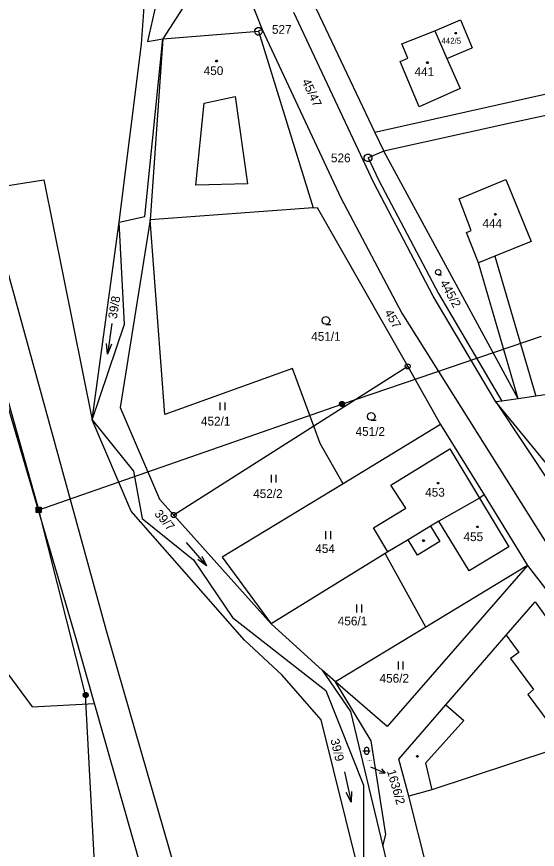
# Model space of a CAD drawing. Extents: x -609861 to -605046, y -1120287 to -1116307.
# Drawn here: x -607255.9 to -607155.4, y -1119799 to -1119638.2 of the extents above; entities that cross this region are included whole.
import ezdxf

# ---------------------------------------------------------------- set-up
doc = ezdxf.new("R2010")
doc.units = 0
for name, color, linetype in [('Vrstva 1', 7, 'Continuous'), ('Vrstva 2', 7, 'Continuous'), ('Vrstva 3', 7, 'Continuous'), ('Vrstva 4', 7, 'Continuous'), ('Vrstva 5', 7, 'Continuous'), ('Vrstva 6', 7, 'Continuous'), ('Vrstva 7', 7, 'Continuous'), ('Vrstva 8', 7, 'Continuous')]:
    doc.layers.add(name, color=color, linetype=linetype)

msp = doc.modelspace()

# ---------------------------------------------------------------- linework, layer by layer
at = {"layer": 'Vrstva 1'}
for p, q in [((-607230.68, -1119583.84), (-607208.53, -1119640.73)), ((-607227.21, -1119627.51), (-607230.64, -1119643.01)), ((-607231.84, -1119643.55), (-607231.03, -1119632.49)), ((-607221.6, -1119633.04), (-607227.73, -1119642.55)), ((-607198.1, -1119636.74), (-607186.75, -1119660.62)), ((-607186.96, -1119670.36), (-607202.38, -1119637.47)), ((-607175.19, -1119640.96), (-607170.24, -1119638.86)), ((-607170.24, -1119638.86), (-607168, -1119644.28)), ((-607208.53, -1119640.73), (-607209.22, -1119641.06)), ((-607209.22, -1119641.06), (-607198.68, -1119675.19)), ((-607208.53, -1119640.73), (-607193.33, -1119673.25)), ((-607181.53, -1119643.52), (-607175.19, -1119640.96)), ((-607175.19, -1119640.96), (-607172.84, -1119646.29)), ((-607231.21, -1119676.83), (-607227.73, -1119642.55)), ((-607230.64, -1119643.01), (-607227.73, -1119642.55)), ((-607227.73, -1119642.55), (-607230.18, -1119677.49)), ((-607236.16, -1119677.93), (-607231.84, -1119643.55)), ((-607180.38, -1119646.27), (-607181.53, -1119643.52)), ((-607172.84, -1119646.29), (-607168, -1119644.28)), ((-607181.86, -1119646.89), (-607180.38, -1119646.27)), ((-607172.84, -1119646.29), (-607170.27, -1119652.11)), ((-607178.19, -1119655.63), (-607181.86, -1119646.89)), ((-607146.59, -1119651.65), (-607186.75, -1119660.62)), ((-607170.27, -1119652.11), (-607178.19, -1119655.63)), ((-607145.61, -1119655.53), (-607160.87, -1119658.88)), ((-607160.87, -1119658.88), (-607185.04, -1119664.23)), ((-607186.75, -1119660.62), (-607185.04, -1119664.23)), ((-607185.04, -1119664.23), (-607188.07, -1119665.5)), ((-607159.06, -1119712.04), (-607185.04, -1119664.23)), ((-607188.07, -1119665.5), (-607185.97, -1119669.85)), ((-607262.1, -1119671.54), (-607250.69, -1119669.73)), ((-607250.69, -1119669.73), (-607241.37, -1119716.07)), ((-607175.48, -1119692.21), (-607186.96, -1119670.36)), ((-607185.97, -1119669.85), (-607174.45, -1119691.7)), ((-607170.47, -1119673.39), (-607161.44, -1119669.7)), ((-607161.44, -1119669.7), (-607156.55, -1119681.67)), ((-607262.1, -1119671.54), (-607238.68, -1119756.81)), ((-607193.33, -1119673.25), (-607181.56, -1119695.51)), ((-607168.17, -1119679.51), (-607170.47, -1119673.39)), ((-607198.68, -1119675.19), (-607230.18, -1119677.49)), ((-607198.68, -1119675.19), (-607197.87, -1119675.12)), ((-607197.87, -1119675.12), (-607180.41, -1119705.81)), ((-607244.54, -1119757.93), (-607268.43, -1119676.85)), ((-607236.16, -1119677.93), (-607231.21, -1119676.83)), ((-607241.37, -1119716.07), (-607236.16, -1119677.93)), ((-607235.1, -1119697.63), (-607236.16, -1119677.93)), ((-607230.18, -1119677.49), (-607235.94, -1119713.74)), ((-607227.33, -1119715.06), (-607230.18, -1119677.49)), ((-607169.09, -1119679.94), (-607168.17, -1119679.51)), ((-607166.74, -1119685.8), (-607169.09, -1119679.94)), ((-607156.55, -1119681.67), (-607163.59, -1119684.52)), ((-607163.59, -1119684.52), (-607155.69, -1119711.54)), ((-607159.06, -1119712.04), (-607166.74, -1119685.8)), ((-607163.37, -1119712.63), (-607175.48, -1119692.21)), ((-607174.45, -1119691.7), (-607162.22, -1119712.51)), ((-607181.56, -1119695.51), (-607152.9, -1119741.05)), ((-607241.37, -1119716.07), (-607235.1, -1119697.63)), ((-607180.41, -1119705.81), (-607198.56, -1119717.33)), ((-607180.41, -1119705.81), (-607174.06, -1119716.97)), ((-607202.69, -1119706.21), (-607227.33, -1119715.06)), ((-607198.56, -1119717.33), (-607202.69, -1119706.21)), ((-607132.61, -1119708.1), (-607155.69, -1119711.54)), ((-607162.22, -1119712.51), (-607163.37, -1119712.63)), ((-607159.06, -1119712.04), (-607162.22, -1119712.51)), ((-607155.69, -1119711.54), (-607159.06, -1119712.04)), ((-607235.94, -1119713.74), (-607228.36, -1119731.42)), ((-607150.78, -1119728.04), (-607163.37, -1119712.63)), ((-607241.37, -1119716.07), (-607233.39, -1119726.04)), ((-607233.79, -1119733.75), (-607241.37, -1119716.07)), ((-607198.56, -1119717.33), (-607225.61, -1119734.49)), ((-607197.33, -1119720.64), (-607198.56, -1119717.33)), ((-607174.06, -1119716.97), (-607192.89, -1119728.43)), ((-607174.06, -1119716.97), (-607165.66, -1119730.59)), ((-607192.89, -1119728.43), (-607197.33, -1119720.64)), ((-607183.68, -1119728.74), (-607172.28, -1119721.71)), ((-607172.28, -1119721.71), (-607166.54, -1119731.2)), ((-607233.39, -1119726.04), (-607231.67, -1119735.17)), ((-607192.89, -1119728.43), (-607216.24, -1119742.6)), ((-607180.8, -1119733.17), (-607183.68, -1119728.74)), ((-607228.36, -1119731.42), (-607225.61, -1119734.49)), ((-607166.54, -1119731.2), (-607174.42, -1119735.69)), ((-607165.66, -1119730.59), (-607166.54, -1119731.2)), ((-607165.66, -1119730.59), (-607157.27, -1119744.21)), ((-607187.05, -1119736.97), (-607180.8, -1119733.17)), ((-607211.91, -1119758.62), (-607233.79, -1119733.75)), ((-607225.61, -1119734.49), (-607206.8, -1119755.47)), ((-607231.67, -1119735.17), (-607221.8, -1119743.12)), ((-607176.01, -1119736.65), (-607180.3, -1119739.25)), ((-607174.42, -1119735.69), (-607176.01, -1119736.65)), ((-607278.14, -1119737.62), (-607252.92, -1119771.52)), ((-607184.25, -1119741.58), (-607187.05, -1119736.97)), ((-607180.3, -1119739.25), (-607184.25, -1119741.58)), ((-607216.24, -1119742.6), (-607206.8, -1119755.47)), ((-607184.8, -1119741.92), (-607206.8, -1119755.47)), ((-607184.25, -1119741.58), (-607184.8, -1119741.92)), ((-607176.9, -1119756.11), (-607184.8, -1119741.92)), ((-607221.8, -1119743.12), (-607214.28, -1119754.25)), ((-607157.27, -1119744.21), (-607184.39, -1119775.35)), ((-607157.27, -1119744.21), (-607176.9, -1119756.11)), ((-607157.27, -1119744.21), (-607149.59, -1119754.24)), ((-607161.4, -1119757.69), (-607155.81, -1119751.22)), ((-607155.81, -1119751.22), (-607152.24, -1119756.22)), ((-607214.28, -1119754.25), (-607196.25, -1119768.35)), ((-607206.8, -1119755.47), (-607196.96, -1119764.42)), ((-607238.68, -1119756.81), (-607208.75, -1119860.28)), ((-607176.9, -1119756.11), (-607194.35, -1119766.69)), ((-607240.88, -1119770.87), (-607244.54, -1119757.93)), ((-607204.63, -1119765.42), (-607211.91, -1119758.62)), ((-607173.06, -1119771.16), (-607161.4, -1119757.69)), ((-607197.14, -1119774.01), (-607204.63, -1119765.42)), ((-607196.96, -1119764.42), (-607191.48, -1119772.45)), ((-607194.35, -1119766.69), (-607196.96, -1119764.42)), ((-607187.45, -1119778.09), (-607194.35, -1119766.69)), ((-607184.39, -1119775.35), (-607194.35, -1119766.69)), ((-607196.25, -1119768.35), (-607188.96, -1119786.63)), ((-607252.92, -1119771.52), (-607240.88, -1119770.87)), ((-607215.16, -1119861.79), (-607240.88, -1119770.87)), ((-607182.13, -1119781.65), (-607173.06, -1119771.16)), ((-607191.48, -1119772.45), (-607185.25, -1119798.4)), ((-607182.34, -1119833.7), (-607197.14, -1119774.01)), ((-607184.66, -1119796.16), (-607187.45, -1119778.09)), ((-607152.58, -1119779.9), (-607175.73, -1119787.57)), ((-607180.22, -1119788.78), (-607182.13, -1119781.65)), ((-607188.96, -1119786.63), (-607188.96, -1119803.71)), ((-607175.73, -1119787.57), (-607180.22, -1119788.78)), ((-607164.21, -1119851.15), (-607180.22, -1119788.78)), ((-607185.25, -1119798.4), (-607184.66, -1119796.16)), ((-607185.25, -1119798.4), (-607181.59, -1119813.63))]:
    msp.add_line(p, q, dxfattribs=at)
at = {"layer": 'Vrstva 3'}
for p, q in [((-607237.555, -1119697.487), (-607238.365, -1119703.433)), ((-607216.68, -1119712.76), (-607216.68, -1119714.26)), ((-607215.68, -1119714.26), (-607215.68, -1119712.76)), ((-607206.81, -1119726.69), (-607206.81, -1119728.19)), ((-607205.81, -1119728.19), (-607205.81, -1119726.69)), ((-607196.27, -1119737.62), (-607196.27, -1119739.12)), ((-607195.27, -1119739.12), (-607195.27, -1119737.62)), ((-607223.212, -1119739.768), (-607219.248, -1119744.272)), ((-607190.29, -1119751.79), (-607190.29, -1119753.29)), ((-607189.29, -1119753.29), (-607189.29, -1119751.79)), ((-607182.29, -1119762.8), (-607182.29, -1119764.3)), ((-607181.29, -1119764.3), (-607181.29, -1119762.8)), ((-607192.648, -1119784.071), (-607191.352, -1119789.929))]:
    msp.add_line(p, q, dxfattribs=at)
for points in [[(-607174.55, -1119688.08), (-607174.816, -1119688.01), (-607175.005, -1119687.821), (-607175.075, -1119687.562), (-607175.005, -1119687.303), (-607174.816, -1119687.114), (-607174.557, -1119687.044), (-607174.298, -1119687.114), (-607174.109, -1119687.303), (-607174.039, -1119687.569), (-607174.109, -1119687.835), (-607174.298, -1119688.024), (-607174.564, -1119688.094), (-607173.864, -1119688.094)], [(-607196.21, -1119697.64), (-607196.59, -1119697.54), (-607196.86, -1119697.27), (-607196.96, -1119696.9), (-607196.86, -1119696.53), (-607196.59, -1119696.26), (-607196.22, -1119696.16), (-607195.85, -1119696.26), (-607195.58, -1119696.53), (-607195.48, -1119696.91), (-607195.58, -1119697.29), (-607195.85, -1119697.56), (-607196.23, -1119697.66), (-607195.23, -1119697.66)], [(-607237.6, -1119701.518), (-607238.365, -1119703.433), (-607238.59, -1119701.383)], [(-607187.46, -1119716.17), (-607187.84, -1119716.07), (-607188.11, -1119715.8), (-607188.21, -1119715.43), (-607188.11, -1119715.06), (-607187.84, -1119714.79), (-607187.47, -1119714.69), (-607187.1, -1119714.79), (-607186.83, -1119715.06), (-607186.73, -1119715.44), (-607186.83, -1119715.82), (-607187.1, -1119716.09), (-607187.48, -1119716.19), (-607186.48, -1119716.19)], [(-607220.194, -1119742.44), (-607219.248, -1119744.272), (-607220.945, -1119743.101)], [(-607189.06, -1119780.02), (-607188.171, -1119780.02), (-607187.66, -1119780.02)], [(-607191.296, -1119787.868), (-607191.352, -1119789.929), (-607192.272, -1119788.084)]]:
    msp.add_lwpolyline(points, dxfattribs=at)
msp.add_lwpolyline([(-607188.71, -1119779.67), (-607188.64, -1119779.467), (-607188.465, -1119779.341), (-607188.248, -1119779.341), (-607188.073, -1119779.467), (-607188.003, -1119779.67), (-607188.003, -1119780.37), (-607188.073, -1119780.573), (-607188.248, -1119780.699), (-607188.465, -1119780.699), (-607188.64, -1119780.573), (-607188.71, -1119780.37)], close=True, dxfattribs=at)
at = {"layer": 'Vrstva 4'}
for p, q in [((-607227.73, -1119642.55), (-607209.22, -1119641.06)), ((-607219.71, -1119654.94), (-607213.75, -1119653.63)), ((-607213.75, -1119653.63), (-607211.33, -1119670.54)), ((-607221.33, -1119670.77), (-607219.71, -1119654.94)), ((-607211.33, -1119670.54), (-607221.33, -1119670.77)), ((-607163.59, -1119684.52), (-607166.74, -1119685.8)), ((-607163.37, -1119712.63), (-607152.43, -1119729.13)), ((-607166.54, -1119731.2), (-607160.88, -1119740.61)), ((-607176.01, -1119736.65), (-607174.21, -1119739.61)), ((-607168.55, -1119745.28), (-607174.42, -1119735.69)), ((-607178.51, -1119742.21), (-607180.3, -1119739.25)), ((-607174.21, -1119739.61), (-607178.51, -1119742.21)), ((-607160.88, -1119740.61), (-607168.55, -1119745.28)), ((-607161.4, -1119757.69), (-607158.98, -1119761.04)), ((-607158.98, -1119761.04), (-607160.54, -1119762.18)), ((-607160.54, -1119762.18), (-607156.12, -1119768.2)), ((-607156.12, -1119768.2), (-607157.21, -1119769.15)), ((-607157.21, -1119769.15), (-607152.97, -1119774.89)), ((-607173.06, -1119771.16), (-607169.56, -1119774.14)), ((-607169.56, -1119774.14), (-607176.99, -1119782.42)), ((-607176.99, -1119782.42), (-607175.73, -1119787.57))]:
    msp.add_line(p, q, dxfattribs=at)
at = {"layer": 'Vrstva 5'}
for points in [[(-607171.04, -1119641.28), (-607170.95, -1119641.43), (-607171.04, -1119641.58), (-607171.22, -1119641.58), (-607171.31, -1119641.43), (-607171.22, -1119641.28)], [(-607217.24, -1119646.64), (-607217.15, -1119646.79), (-607217.24, -1119646.94), (-607217.42, -1119646.94), (-607217.51, -1119646.79), (-607217.42, -1119646.64)], [(-607176.52, -1119646.98), (-607176.43, -1119647.13), (-607176.52, -1119647.28), (-607176.7, -1119647.28), (-607176.79, -1119647.13), (-607176.7, -1119646.98)], [(-607163.4, -1119676.26), (-607163.31, -1119676.41), (-607163.4, -1119676.56), (-607163.58, -1119676.56), (-607163.67, -1119676.41), (-607163.58, -1119676.26)], [(-607174.46, -1119728.19), (-607174.37, -1119728.34), (-607174.46, -1119728.49), (-607174.64, -1119728.49), (-607174.73, -1119728.34), (-607174.64, -1119728.19)], [(-607166.86, -1119736.62), (-607166.77, -1119736.77), (-607166.86, -1119736.92), (-607167.04, -1119736.92), (-607167.13, -1119736.77), (-607167.04, -1119736.62)], [(-607177.26, -1119739.3), (-607177.17, -1119739.45), (-607177.26, -1119739.6), (-607177.44, -1119739.6), (-607177.53, -1119739.45), (-607177.44, -1119739.3)], [(-607178.48, -1119780.95), (-607178.39, -1119781.1), (-607178.48, -1119781.25), (-607178.66, -1119781.25), (-607178.75, -1119781.1), (-607178.66, -1119780.95)]]:
    msp.add_lwpolyline(points, close=True, dxfattribs=at)
at = {"layer": 'Vrstva 6'}
for p, q in [((-607193.11, -1119713.06), (-607154.57, -1119699.96)), ((-607251.67, -1119733.49), (-607257.95, -1119711.01)), ((-607251.67, -1119733.49), (-607193.11, -1119713.06)), ((-607242.61, -1119769.23), (-607251.67, -1119733.49)), ((-607239.26, -1119832.01), (-607242.61, -1119769.23))]:
    msp.add_line(p, q, dxfattribs=at)
for points in [[(-607193.26, -1119712.58), (-607192.95, -1119712.58), (-607192.7, -1119712.76), (-607192.6, -1119713.05), (-607192.7, -1119713.34), (-607192.95, -1119713.52), (-607193.26, -1119713.52), (-607193.51, -1119713.34), (-607193.61, -1119713.05), (-607193.51, -1119712.76), (-607193.26, -1119712.58), (-607193.23, -1119712.62), (-607192.99, -1119712.62), (-607192.83, -1119712.7), (-607193.39, -1119712.7), (-607193.47, -1119712.78), (-607192.75, -1119712.78), (-607192.75, -1119712.86), (-607193.47, -1119712.86), (-607193.51, -1119712.94), (-607192.71, -1119712.94), (-607192.67, -1119713.02), (-607193.55, -1119713.02), (-607193.55, -1119713.1), (-607192.67, -1119713.1), (-607192.7, -1119713.18), (-607193.51, -1119713.18), (-607193.5, -1119713.26), (-607192.69, -1119713.26), (-607192.74, -1119713.34), (-607193.46, -1119713.34), (-607193.38, -1119713.42), (-607192.82, -1119713.42), (-607192.93, -1119713.5), (-607193.27, -1119713.5)], [(-607252.17, -1119732.99), (-607251.17, -1119732.99), (-607251.17, -1119733.99), (-607252.17, -1119733.99), (-607252.17, -1119732.99), (-607252.11, -1119733.05), (-607251.23, -1119733.05), (-607251.23, -1119733.13), (-607252.11, -1119733.13), (-607252.11, -1119733.21), (-607251.23, -1119733.21), (-607251.23, -1119733.29), (-607252.11, -1119733.29), (-607252.11, -1119733.37), (-607251.23, -1119733.37), (-607251.23, -1119733.45), (-607252.11, -1119733.45), (-607252.11, -1119733.53), (-607251.23, -1119733.53), (-607251.23, -1119733.61), (-607252.11, -1119733.61), (-607252.11, -1119733.69), (-607251.23, -1119733.69), (-607251.23, -1119733.77), (-607252.11, -1119733.77), (-607252.11, -1119733.85), (-607251.23, -1119733.85), (-607251.23, -1119733.93), (-607252.11, -1119733.93)], [(-607242.76, -1119768.75), (-607242.45, -1119768.75), (-607242.2, -1119768.93), (-607242.1, -1119769.22), (-607242.2, -1119769.51), (-607242.45, -1119769.69), (-607242.76, -1119769.69), (-607243.01, -1119769.51), (-607243.11, -1119769.22), (-607243.01, -1119768.93), (-607242.76, -1119768.75), (-607242.73, -1119768.79), (-607242.49, -1119768.79), (-607242.33, -1119768.87), (-607242.89, -1119768.87), (-607242.97, -1119768.95), (-607242.25, -1119768.95), (-607242.25, -1119769.03), (-607242.97, -1119769.03), (-607243.01, -1119769.11), (-607242.21, -1119769.11), (-607242.17, -1119769.19), (-607243.05, -1119769.19), (-607243.05, -1119769.27), (-607242.17, -1119769.27), (-607242.2, -1119769.35), (-607243.01, -1119769.35), (-607243, -1119769.43), (-607242.19, -1119769.43), (-607242.24, -1119769.51), (-607242.96, -1119769.51), (-607242.88, -1119769.59), (-607242.32, -1119769.59), (-607242.43, -1119769.67), (-607242.77, -1119769.67)]]:
    msp.add_lwpolyline(points, dxfattribs=at)
at = {"layer": 'Vrstva 7'}
msp.add_line((-607184.781, -1119784.328), (-607187.54, -1119783.15), dxfattribs=at)
msp.add_lwpolyline([(-607185.504, -1119783.475), (-607184.781, -1119784.328), (-607185.897, -1119784.395)], dxfattribs=at)
at = {"layer": 'Vrstva 8'}
for p, q in [((-607209.27, -1119641.06), (-607209.17, -1119641.06)), ((-607188.12, -1119665.5), (-607188.02, -1119665.5)), ((-607180.53, -1119705.81), (-607180.29, -1119705.81)), ((-607225.73, -1119734.49), (-607225.49, -1119734.49))]:
    msp.add_line(p, q, dxfattribs=at)
for points in [[(-607209.03, -1119640.34), (-607208.69, -1119640.53), (-607208.5, -1119640.87), (-607208.5, -1119641.26), (-607208.69, -1119641.6), (-607209.03, -1119641.79), (-607209.42, -1119641.79), (-607209.76, -1119641.6), (-607209.95, -1119641.26), (-607209.95, -1119640.87), (-607209.76, -1119640.53), (-607209.42, -1119640.34)], [(-607187.88, -1119664.78), (-607187.54, -1119664.97), (-607187.35, -1119665.31), (-607187.35, -1119665.7), (-607187.54, -1119666.04), (-607187.88, -1119666.23), (-607188.27, -1119666.23), (-607188.61, -1119666.04), (-607188.8, -1119665.7), (-607188.8, -1119665.31), (-607188.61, -1119664.97), (-607188.27, -1119664.78)], [(-607180.26, -1119705.33), (-607180.01, -1119705.51), (-607179.91, -1119705.8), (-607180.01, -1119706.09), (-607180.26, -1119706.27), (-607180.57, -1119706.27), (-607180.82, -1119706.09), (-607180.92, -1119705.8), (-607180.82, -1119705.51), (-607180.57, -1119705.33)], [(-607225.46, -1119734.01), (-607225.21, -1119734.19), (-607225.11, -1119734.48), (-607225.21, -1119734.77), (-607225.46, -1119734.95), (-607225.77, -1119734.95), (-607226.02, -1119734.77), (-607226.12, -1119734.48), (-607226.02, -1119734.19), (-607225.77, -1119734.01)]]:
    msp.add_lwpolyline(points, close=True, dxfattribs=at)

# ---------------------------------------------------------------- texts
at = {"layer": 'Vrstva 2'}
for s, height, p in [('442/5', 1.14, (-607173.923, -1119643.47)), ('450', 1.7, (-607219.813, -1119649.52)), ('441', 1.7, (-607179.103, -1119649.73)), ('444', 1.7, (-607165.983, -1119679.01)), ('451/1', 1.7, (-607199.054, -1119700.84)), ('452/1', 1.7, (-607220.346, -1119717.2)), ('451/2', 1.7, (-607190.486, -1119719.2)), ('452/2', 1.7, (-607210.267, -1119731.2)), ('453', 1.7, (-607177.043, -1119730.94)), ('455', 1.7, (-607169.643, -1119739.52)), ('454', 1.7, (-607198.263, -1119741.82)), ('456/1', 1.7, (-607193.923, -1119755.8)), ('456/2', 1.7, (-607185.853, -1119766.86)), ('1636/2', 0.2, (-607188.224, -1119781.97))]:
    msp.add_text(s, height=height, dxfattribs=at).set_placement(p)
for s, rotation, p in [('45/47', 295.18786, (-607200.899, -1119650.725)), ('445/2', 298.79749, (-607174.256, -1119689.648)), ('39/8', 81.01623, (-607236.603, -1119696.696)), ('457', 299.71422, (-607184.962, -1119695.376)), ('39/7', 310.48583, (-607229.436, -1119734.321)), ('39/9', 283.49952, (-607195.355, -1119777.881))]:
    msp.add_text(s, height=1.7, rotation=rotation, dxfattribs=at).set_placement(p)
at = {"layer": 'Vrstva 7'}
msp.add_text('1636/2', height=1.7, rotation=286.19242, dxfattribs=at).set_placement((-607184.443, -1119783.911))
at = {"layer": 'Vrstva 8'}
for s, p in [('527', (-607206.633, -1119641.55)), ('526', (-607195.243, -1119666.37))]:
    msp.add_text(s, height=1.7, dxfattribs=at).set_placement(p)

doc.saveas('drawing.dxf')
